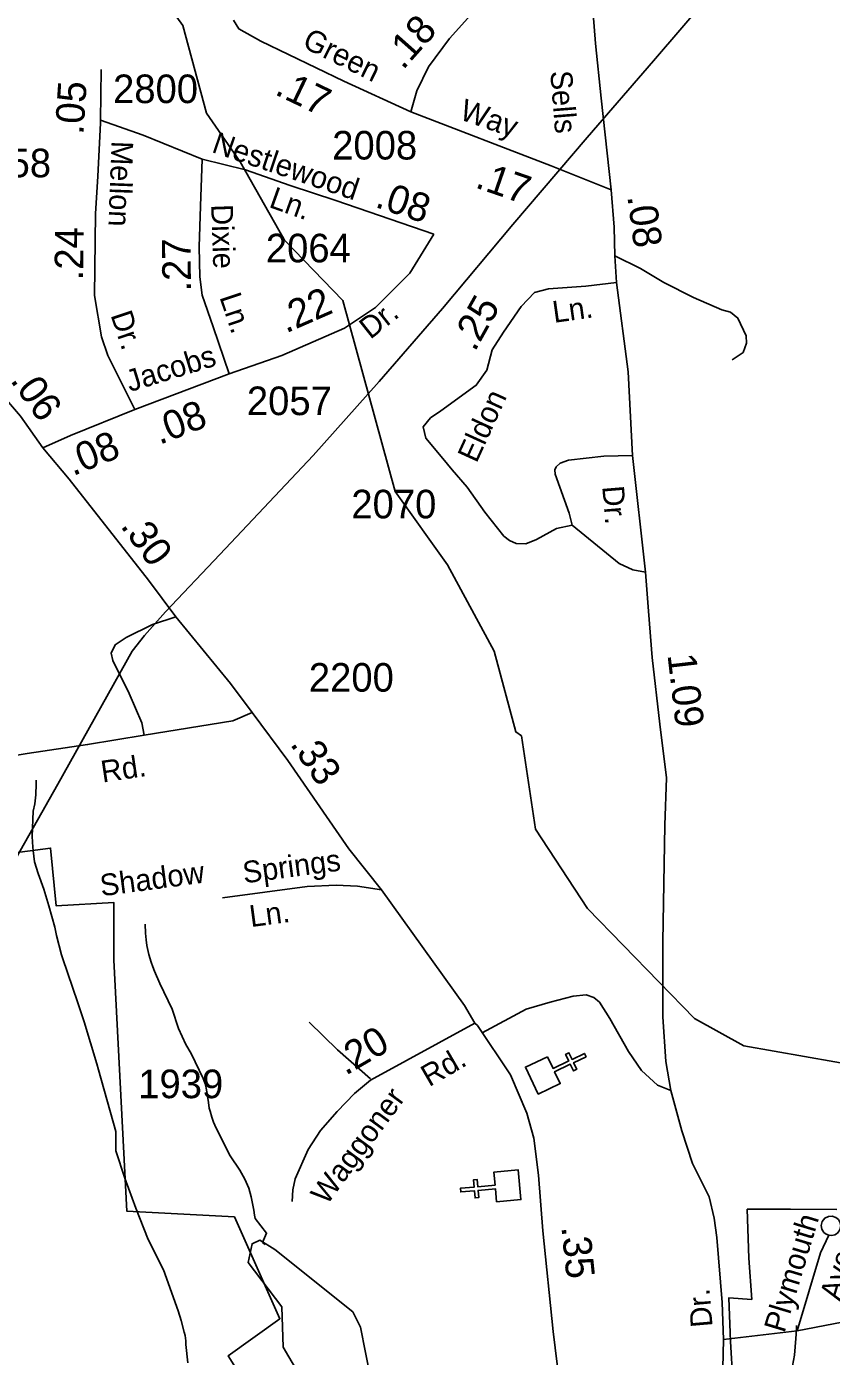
# Model space of a CAD drawing. Extents: x 1473865 to 1648260, y 639067 to 773536.
# Drawn here: x 1557731 to 1561252, y 712751 to 718566 of the extents above; entities that cross this region are included whole.
import ezdxf

# ---------------------------------------------------------------- set-up
doc = ezdxf.new("R2010")
doc.units = 0
for name, color, linetype in [('Exist Boundary Political City Limit New', 7, 'Continuous'), ('Exist Cultural Church CELL', 7, 'Continuous'), ('Exist Hydrographic Misc Water Feature', 7, 'Continuous'), ('Exist Hydrographic Pond Under 1500 Sq Ft', 7, 'Continuous'), ('Exist Road Non-System Type 51', 7, 'Continuous'), ('Exist Road Non-System Type 51 Label', 7, 'Continuous'), ('Exist Road Secondary Mileage Hundredths English Label', 7, 'Continuous'), ('Exist Road Secondary Type 51 Attributed', 7, 'Continuous'), ('Exist Road Secondary Type 51 Label', 7, 'Continuous'), ('Exist Road Secondary Type 51 Number Label', 7, 'Continuous'), ('Exist Utilities Electrical Transmission Line', 7, 'Continuous'), ('Map Preparation Boundary City Limit Buffer Line', 7, 'Continuous')]:
    doc.layers.add(name, color=color, linetype=linetype)

msp = doc.modelspace()

# ---------------------------------------------------------------- linework, layer by layer
at = {"layer": 'Exist Boundary Political City Limit New'}
for points in [[(1558848.2, 712379.7), (1558612.8, 712753.7), (1558839, 712915.8), (1558640.4, 713361.9), (1558170.4, 713386.2), (1558112.5, 714483.9), (1558112.5, 714736.1), (1557860.5, 714721.5), (1557836.2, 714973.6), (1557030.5, 714868.5), (1556629.5, 714834.9), (1556124.6, 714793.9), (1555869.6, 714772.4), (1555670.6, 714760.9), (1555204.2, 714755.4)], [(1561275.5, 713393.6), (1561073.4, 713394.5), (1560883.6, 713394.9), (1560890.2, 713181.1), (1560903.6, 713000.8), (1560803.4, 713007.5), (1560810.8, 712816.3), (1560820.2, 712644)]]:
    msp.add_lwpolyline(points, dxfattribs=at)
at = {"layer": 'Exist Cultural Church CELL'}
for points in [[(1560009.4, 714061.9), (1560034, 714010.5), (1560102.8, 714043.2), (1560089, 714072.1), (1560103.5, 714079), (1560117.2, 714050.1), (1560171.5, 714075.9), (1560178.4, 714061.4), (1560124.1, 714035.6), (1560137.8, 714006.7), (1560123.4, 713999.8), (1560109.6, 714028.7), (1560040.9, 713996.1), (1560065.5, 713943.9), (1559969.3, 713898.3), (1559913.3, 714016.2)], [(1559787.5, 713427.4), (1559782.3, 713484.1), (1559706.4, 713477.3), (1559709.3, 713445.5), (1559693.4, 713444), (1559690.5, 713475.9), (1559630.6, 713470.6), (1559629.2, 713486.5), (1559689.1, 713491.9), (1559686.3, 713523.8), (1559702.2, 713525.2), (1559705, 713493.3), (1559780.9, 713500.1), (1559775.8, 713557.5), (1559881.9, 713567), (1559893.5, 713436.9)]]:
    msp.add_lwpolyline(points, close=True, dxfattribs=at)
at = {"layer": 'Exist Hydrographic Misc Water Feature'}
for points in [[(1561400.1, 714016.2), (1560868, 714109), (1560653, 714228.3), (1560185, 714710.4), (1559957.1, 715056.4), (1559896.1, 715464.7), (1559871.1, 715481.6), (1559776, 715834.7), (1559573, 716213), (1559344.1, 716532.8), (1559115.1, 717367.9), (1558860.1, 717632.4), (1558665.1, 717974.4), (1558518, 718187.4), (1558415.1, 718570.3), (1558293.1, 718740.2), (1558037.1, 718968.6), (1557541.1, 719201.8), (1557299.1, 719219.8), (1557184.1, 719314), (1557068.1, 719349.2), (1557029.1, 719566.7), (1556964.1, 719676.3), (1556558.1, 719832.2)], [(1558436, 712722.9), (1558427.8, 712803.5), (1558428.1, 712819.1), (1558424.7, 712843), (1558421, 712857.8), (1558408, 712908.1), (1558394.9, 712950.3), (1558330.8, 713129.6), (1558263.6, 713263.1), (1558208.6, 713399.6), (1558161.5, 713531.1), (1558122, 713650), (1558121.3, 713734.5), (1558045.7, 714004.4), (1558038.2, 714030), (1557983.5, 714214.1), (1557955.2, 714296.7), (1557888.2, 714493.4), (1557884.5, 714507.4), (1557862.3, 714592.4), (1557855.2, 714628.7), (1557829, 714721.1), (1557806.6, 714793.8), (1557781.4, 714862.4), (1557765.2, 714914.4), (1557760.2, 714962.9), (1557758.7, 714978.5), (1557755.8, 715024.6), (1557760, 715135.3), (1557766.8, 715167.1), (1557771.8, 715206.4), (1557772.7, 715254.8), (1557773, 715270.4)], [(1558775, 713240.5), (1558763.7, 713249.7), (1558781.1, 713290.4), (1558731.7, 713353.7), (1558728.1, 713368.6), (1558724.6, 713390.8), (1558721.3, 713413.1), (1558713.9, 713448.5), (1558702.8, 713487.3), (1558685.6, 713526.2), (1558664.3, 713566), (1558621.7, 713627.6), (1558560.4, 713749.4), (1558548.8, 713775.9), (1558541.4, 713797.4), (1558533.9, 713823.1), (1558530.3, 713837.1), (1558526.8, 713861.8), (1558516.2, 713926), (1558512.6, 713942.4), (1558503.1, 713966.4), (1558451.5, 714075.8), (1558428.3, 714115.7), (1558395.8, 714184.5), (1558367.6, 714269.6), (1558314.1, 714382.2), (1558291.2, 714435.2), (1558283.6, 714455), (1558276, 714474.9), (1558266.5, 714508.8), (1558257.5, 714547.5), (1558254.1, 714573), (1558250.7, 714601.8), (1558249.5, 714641.2)], [(1561081, 712709.7), (1561090.2, 712757.1), (1561095.8, 712829.2), (1561098.6, 712869.4), (1561098.9, 712885.8)]]:
    msp.add_lwpolyline(points, dxfattribs=at)
at = {"layer": 'Exist Hydrographic Pond Under 1500 Sq Ft'}
msp.add_lwpolyline([(1559128, 712516.1), (1558999.1, 712494.7), (1558941.4, 712549.9), (1558918.4, 712681.7), (1558853.4, 712791.3), (1558847.4, 712968.6), (1558700.4, 713162.1), (1558717.4, 713243.7), (1558751.4, 713259.5), (1558817.5, 713218.7), (1559158.9, 712946), (1559191.9, 712879.7), (1559256.9, 712546.9), (1559128, 712516.1)], dxfattribs=at)
at = {"layer": 'Exist Road Non-System Type 51'}
msp.add_line((1560779.2, 712824.6), (1561101.3, 712863.1), dxfattribs=at)
for points in [[(1559083.9, 717804.8), (1558883.7, 717871.6), (1558688.1, 717939), (1558498.6, 717985.8)], [(1560305.1, 717563.2), (1560416.7, 717508.2), (1560518.3, 717447.3), (1560649.1, 717381.8), (1560772.8, 717326.9), (1560810.8, 717317.8), (1560842.7, 717291.5), (1560878.3, 717213), (1560880.1, 717180.9), (1560865.7, 717141), (1560817.4, 717109.4)], [(1560117.8, 716386.3), (1560104.3, 716438.4), (1560043.5, 716608.9), (1560041.9, 716627.8), (1560047.8, 716640.9), (1560065.9, 716656.7), (1560102, 716670.4), (1560256.2, 716687.3), (1560382.2, 716690.7)], [(1560117.8, 716386.3), (1560049.7, 716370.7), (1559961.3, 716323.5), (1559915.3, 716303.8), (1559873.3, 716306), (1559843.8, 716319.2), (1559819.3, 716338.3), (1559736, 716443.1), (1559658.8, 716551.7), (1559592.4, 716627.6)], [(1560438.6, 716180), (1560382.6, 716190.3), (1560323, 716218.7), (1560117.8, 716386.3)], [(1558245.4, 715468.1), (1558234.7, 715521.8), (1558179.6, 715650.1), (1558108.5, 715794.6), (1558100.8, 715826.8), (1558119.1, 715862.7), (1558167.4, 715894.3), (1558281.8, 715951.4), (1558384.1, 715984.8)], [(1558587.6, 714757.1), (1558958.2, 714806.4), (1559085.9, 714811.4), (1559178.1, 714808.1), (1559283.1, 714791.1)], [(1559724.7, 714165.8), (1559916.8, 714269.2), (1560021, 714300.5), (1560122.4, 714325.8), (1560179.7, 714331.7), (1560213.1, 714321.2), (1560237.1, 714300.9), (1560282.7, 714228.5), (1560363.8, 714083.8), (1560421.2, 714001.4), (1560490.9, 713937), (1560549.6, 713914.2)], [(1558967.5, 714212.8), (1559090.8, 714091.9), (1559235.9, 713964.7)], [(1558906.6, 713527.7), (1558895.7, 713479.8), (1558892.3, 713428.4)], [(1561240.8, 713281.3), (1561229.3, 713285.1), (1561218.9, 713293.4), (1561210.1, 713307.3), (1561207.1, 713323.6), (1561211.6, 713340.5), (1561222.5, 713355.1), (1561239.7, 713363.6), (1561255.1, 713364.7), (1561271.2, 713359.1), (1561282.8, 713349.5), (1561290.3, 713335.3), (1561292.7, 713321.3), (1561289.1, 713304.7), (1561278.4, 713290.4), (1561266.7, 713283.2), (1561253.6, 713279.6), (1561240.8, 713281.3)], [(1561101.3, 712863.1), (1561203.8, 713203.8), (1561240.8, 713281.3)], [(1561101.3, 712863.1), (1561420.3, 712924.7), (1561751.2, 713025.3), (1561851.5, 713035.5)]]:
    msp.add_lwpolyline(points, dxfattribs=at)
at = {"layer": 'Exist Road Secondary Type 51 Attributed'}
for points in [[(1560288.3, 717851.4), (1560244.2, 718253.4), (1560219.2, 718491.2), (1560198.7, 718752.3), (1560179.6, 718866.5), (1560136.8, 719066.9), (1560088.3, 719261.2), (1560051.5, 719429.6), (1560032.4, 719563.6), (1560042.7, 719641.3), (1560057.4, 719743.3), (1560084.4, 719821.4), (1560122.5, 719929.5), (1560300.4, 720367.2), (1560354.5, 720513.5), (1560379.9, 720608.9), (1560408.8, 720707.9), (1560416, 720907.8), (1560417.8, 721084.2), (1560408.7, 721187.1), (1560401.9, 721329.1)], [(1559404.2, 718880.4), (1559462.1, 718857.3), (1559597.3, 718783.8), (1559678.3, 718729.7), (1559701.5, 718695), (1559697.6, 718664), (1559674.5, 718617.7), (1559581.8, 718513.3), (1559489.1, 718389.7), (1559439, 718285.4), (1559411.9, 718192.6)], [(1559411.9, 718192.6), (1559118.5, 718327.9), (1558755.6, 718501.8), (1558659.1, 718555.9), (1558635.9, 718594.5)], [(1558054.1, 718156), (1558057.8, 718378.8)], [(1558204.4, 716892.3), (1558086, 717127.2), (1558058.5, 717209.4), (1558027.7, 717389.7), (1558032.4, 717747.8), (1558043.5, 717911.8), (1558053.9, 718143.1), (1558054.1, 718156)], [(1558617.4, 717047.4), (1558546.7, 717253.1), (1558498.6, 717391.3), (1558488.9, 717471.6), (1558485.7, 717603.4), (1558492.2, 717780.1), (1558498.6, 717985.8), (1558241.7, 718091.8), (1558054.1, 718156)], [(1560288.3, 717851.4), (1560025.8, 717956.9), (1559411.9, 718192.6)], [(1559513.2, 717658), (1559083.9, 717804.8)], [(1560311.4, 717446.3), (1560305.1, 717563.2), (1560301.3, 717689.3), (1560288.3, 717851.4)], [(1558617.4, 717047.4), (1558847.9, 717127.9), (1559122, 717247.6), (1559257.7, 717337.3), (1559407.2, 717487.7), (1559513.2, 717658)], [(1560311.4, 717446.3), (1560177, 717430.3), (1560014.9, 717418.8), (1559953.1, 717403.3), (1559895.2, 717341.5), (1559818, 717229.4), (1559767.8, 717152.1), (1559744.6, 717063.3), (1559698.3, 716997.6), (1559543.9, 716885.5), (1559497.5, 716854.6), (1559466.6, 716815.9), (1559478.2, 716765.7), (1559551.6, 716676.8), (1559592.4, 716627.6)], [(1560776.3, 712700.6), (1560779.2, 712824.6), (1560774.2, 712986.6), (1560750.2, 713270.8), (1560738.9, 713355.1), (1560717.6, 713449.2), (1560643.9, 713595.1), (1560597, 713737.5), (1560549.6, 713914.2), (1560527.8, 714040.6), (1560514.8, 714236.7), (1560514.2, 714563.6), (1560522.9, 715073.5), (1560530.3, 715281.1), (1560501.1, 715515.5), (1560467.2, 715807.9), (1560451.4, 716009.8), (1560438.6, 716180), (1560382.2, 716690.7), (1560362.9, 717056.7), (1560311.4, 717446.3)], [(1558204.4, 716892.3), (1558617.4, 717047.4)], [(1557802.9, 716723.3), (1557703.9, 716861.9), (1557555.2, 717034.7)], [(1557802.9, 716723.3), (1557923.3, 716778.3), (1558204.4, 716892.3)], [(1558717.9, 715567.2), (1558622.6, 715693.1), (1558384.1, 715984.8), (1558265.1, 716145.7), (1557918, 716586.3), (1557802.9, 716723.3)], [(1558717.9, 715567.2), (1558634.1, 715531), (1558245.4, 715468.1), (1557997.8, 715426.1), (1557733, 715388), (1557375.1, 715328.4), (1556980.6, 715269.4), (1556553.4, 715205.6), (1556376.2, 715182.7)], [(1559692, 714208.4), (1559646.7, 714285.2), (1559510.1, 714476.3), (1559283.1, 714791.1), (1559141.4, 714971), (1558874.1, 715357.5), (1558717.9, 715567.2)], [(1559692, 714208.4), (1559235.4, 713958.9), (1559165.7, 713900.3), (1559089.5, 713821.9), (1559017.6, 713739.1), (1558963.2, 713656.3), (1558906.6, 713527.7)], [(1560083.8, 712427.5), (1560072.2, 712487.5), (1560061.4, 712645.8), (1560034.9, 712860.1), (1559990, 713300.4), (1559971.2, 713544.5), (1559950.3, 713705.1), (1559919.6, 713815.1), (1559848.4, 713981.9), (1559703.4, 714198.9), (1559692, 714208.4)]]:
    msp.add_lwpolyline(points, dxfattribs=at)
at = {"layer": 'Exist Utilities Electrical Transmission Line'}
msp.add_lwpolyline([(1560863, 718871.1), (1560473.3, 718416.6), (1560183.1, 718081.1), (1559857.7, 717700.6), (1559550.5, 717333.7), (1559272.9, 717013.9), (1558985, 716690.2), (1558575.9, 716258.2), (1558338.3, 716007.3), (1558247.2, 715903.9), (1558193.2, 715835.6), (1557867.7, 715253), (1557633.4, 714837.8), (1557508.6, 714617.4), (1557289.1, 714231.8), (1557012, 713728), (1556781.6, 713318.6), (1556538.8, 712889.7), (1556316.9, 712494.2)], dxfattribs=at)
at = {"layer": 'Map Preparation Boundary City Limit Buffer Line'}
for points in [[(1558848.2, 712379.7), (1558612.8, 712753.7), (1558839, 712915.8), (1558640.4, 713361.9), (1558170.4, 713386.2), (1558112.5, 714483.9), (1558112.5, 714736.1), (1557860.5, 714721.5), (1557836.2, 714973.6), (1557030.5, 714868.5), (1556629.5, 714834.9), (1556124.6, 714793.9), (1555869.6, 714772.4), (1555670.6, 714760.9), (1555204.2, 714755.4)], [(1561275.5, 713393.6), (1561073.4, 713394.5), (1560883.6, 713394.9), (1560890.2, 713181.1), (1560903.6, 713000.8), (1560803.4, 713007.5), (1560810.8, 712816.3), (1560820.2, 712644)]]:
    msp.add_lwpolyline(points, dxfattribs=at)

# ---------------------------------------------------------------- texts
at = {"layer": 'Exist Road Non-System Type 51 Label'}
for s, rotation, p in [('Nestlewood', 341.3026, (1558536.6, 718018.1)), ('Ln.', 340.33865, (1558787, 717777.9)), ('Springs', 7.58361, (1558682.9, 714819.4)), ('Shadow', 7.58361, (1558058.7, 714762.9)), ('Ln.', 7.58361, (1558712.3, 714628.2)), ('Plymouth', 73.25025, (1561046.1, 712850.5)), ('Ave.', 73.25025, (1561289.9, 712989.5))]:
    msp.add_text(s, height=95, rotation=rotation, dxfattribs=at).set_placement(p)
at = {"layer": 'Exist Road Secondary Mileage Hundredths English Label'}
for s, rotation, p in [('.18', 48.39074, (1559377.7, 718372.8)), ('.05', 86.27445, (1557979.5, 718091.4)), ('.17', 334.39938, (1558812.1, 718271.6)), ('.17', 340.8455, (1559688.9, 717863.6)), ('.08', 341.55023, (1559250.8, 717778.2)), ('.08', 277.609, (1560358.8, 717823.4)), ('.24', 89.25725, (1557978, 717455.3)), ('.27', 90.54406, (1558450.4, 717407.8)), ('.22', 23.60499, (1558865.6, 717223.6)), ('.25', 60.71426, (1559691.6, 717140.5)), ('.06', 305.53678, (1557657.1, 717018.5)), ('.08', 21.16214, (1558312.7, 716736.5)), ('.08', 22.07512, (1557933.7, 716599.6)), ('.30', 306.49058, (1558139, 716381.8)), ('1.09', 276.61329, (1560534.6, 715818.8)), ('.33', 304.35967, (1558881.2, 715428.7)), ('.20', 30.12218, (1559126.5, 713977.6)), ('.35', 275.82508, (1560070.4, 713317.5))]:
    msp.add_text(s, height=125, rotation=rotation, dxfattribs=at).set_placement(p)
at = {"layer": 'Exist Road Secondary Type 51 Label'}
for s, rotation, p in [('Green', 333.63483, (1558932.3, 718478.1)), ('Sells', 274.55931, (1560021.8, 718369.9)), ('Way', 340.8455, (1559620, 718161.8)), ('Mellon', 267.84209, (1558103.1, 718067)), ('Dixie', 272.04183, (1558538.2, 717787.6)), ('Ln.', 288.51654, (1558574.3, 717383.4)), ('Dr.', 38.38914, (1559234.8, 717195.7)), ('Ln.', 7.92908, (1560038.4, 717270.2)), ('Dr.', 288.53094, (1558097.6, 717304.8)), ('Jacobs', 17.08855, (1558182.7, 716967.4)), ('Eldon', 65.48083, (1559699.2, 716653.9)), ('Dr.', 274.793, (1560249.1, 716554.8)), ('Rd.', 8.50349, (1558063.5, 715260.2)), ('Rd.', 30.12216, (1559492.2, 713928)), ('Waggoner', 53.67133, (1559044.2, 713409)), ('Dr.', 94.83955, (1560732.3, 712882.2))]:
    msp.add_text(s, height=95, rotation=rotation, dxfattribs=at).set_placement(p)
at = {"layer": 'Exist Road Secondary Type 51 Number Label'}
for s, p in [('2800', (1558109.4, 718231.2)), ('2008', (1559068, 717984.6)), ('2058', (1557466.4, 717906.8)), ('2064', (1558777.8, 717535)), ('2057', (1558694.8, 716867)), ('2070', (1559151.8, 716415.6)), ('2200', (1558965.9, 715657.9)), ('1939', (1558219.5, 713880.4))]:
    msp.add_text(s, height=125, dxfattribs=at).set_placement(p)

doc.saveas('drawing.dxf')
